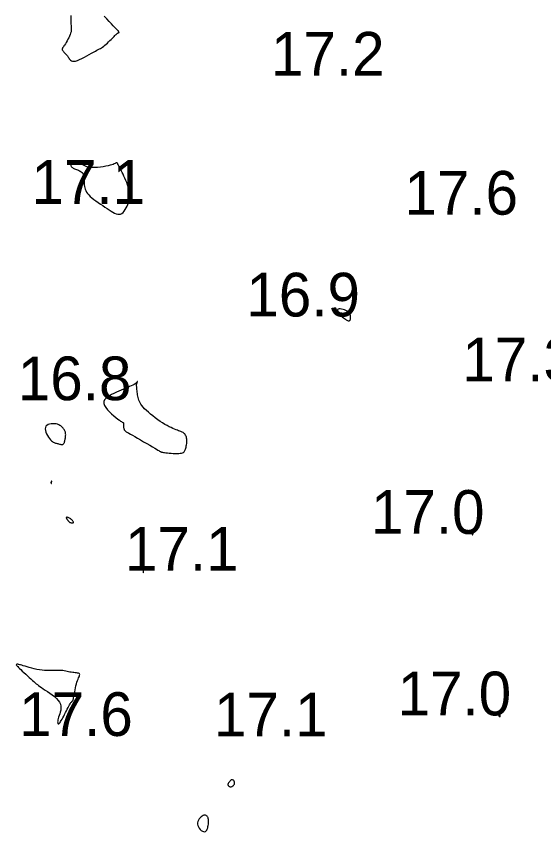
# Model space of a CAD drawing. Extents: x 3040093 to 3056816, y 408076 to 509144.
# Drawn here: x 3046455.5 to 3046515.9, y 435097.7 to 435191 of the extents above; entities that cross this region are included whole.
import ezdxf

# ---------------------------------------------------------------- set-up
doc = ezdxf.new("R2010")
doc.units = 0
doc.layers.add('V-CHAN-CONT-EL17', color=7, linetype='Continuous')
doc.layers.add('V-TOPO-SOUN-0610', color=7, linetype='Continuous')

msp = doc.modelspace()

# ---------------------------------------------------------------- linework, layer by layer
at = {"layer": 'V-CHAN-CONT-EL17'}
msp.add_lwpolyline([(3046461.74, 435191.145), (3046461.734, 435190.958), (3046461.73, 435190.775), (3046461.729, 435190.598), (3046461.73, 435190.429), (3046461.735, 435190.27), (3046461.744, 435190.124), (3046461.756, 435189.991), (3046461.77, 435189.868), (3046461.782, 435189.752), (3046461.79, 435189.638), (3046461.79, 435189.521), (3046461.779, 435189.399), (3046461.755, 435189.266), (3046461.714, 435189.119), (3046461.655, 435188.955), (3046461.58, 435188.778), (3046461.493, 435188.593), (3046461.399, 435188.407), (3046461.301, 435188.225), (3046461.203, 435188.052), (3046461.11, 435187.894), (3046461.024, 435187.757), (3046460.95, 435187.644), (3046460.887, 435187.554), (3046460.836, 435187.482), (3046460.797, 435187.424), (3046460.768, 435187.376), (3046460.75, 435187.335), (3046460.743, 435187.297), (3046460.746, 435187.256), (3046460.759, 435187.212), (3046460.781, 435187.162), (3046460.811, 435187.11), (3046460.847, 435187.055), (3046460.889, 435186.999), (3046460.935, 435186.943), (3046460.983, 435186.888), (3046461.034, 435186.835), (3046461.085, 435186.784), (3046461.137, 435186.735), (3046461.189, 435186.686), (3046461.241, 435186.634), (3046461.294, 435186.578), (3046461.346, 435186.517), (3046461.398, 435186.448), (3046461.449, 435186.369), (3046461.501, 435186.282), (3046461.557, 435186.189), (3046461.622, 435186.1), (3046461.702, 435186.019), (3046461.8, 435185.954), (3046461.923, 435185.912), (3046462.074, 435185.9), (3046462.259, 435185.923), (3046462.481, 435185.987), (3046462.731, 435186.085), (3046463.003, 435186.21), (3046463.286, 435186.353), (3046463.571, 435186.506), (3046463.849, 435186.66), (3046464.11, 435186.808), (3046464.347, 435186.941), (3046464.552, 435187.054), (3046464.728, 435187.148), (3046464.882, 435187.229), (3046465.018, 435187.303), (3046465.142, 435187.373), (3046465.26, 435187.446), (3046465.378, 435187.526), (3046465.501, 435187.619), (3046465.633, 435187.727), (3046465.773, 435187.849), (3046465.918, 435187.98), (3046466.063, 435188.116), (3046466.207, 435188.254), (3046466.345, 435188.389), (3046466.476, 435188.517), (3046466.594, 435188.634), (3046466.698, 435188.737), (3046466.789, 435188.826), (3046466.868, 435188.903), (3046466.936, 435188.967), (3046466.994, 435189.021), (3046467.044, 435189.065), (3046467.087, 435189.099), (3046467.125, 435189.126), (3046467.159, 435189.146), (3046467.188, 435189.161), (3046467.214, 435189.171), (3046467.234, 435189.177), (3046467.251, 435189.182), (3046467.263, 435189.186), (3046467.27, 435189.191), (3046467.272, 435189.197), (3046467.27, 435189.205), (3046467.264, 435189.217), (3046467.256, 435189.23), (3046467.245, 435189.244), (3046467.233, 435189.259), (3046467.222, 435189.274), (3046467.211, 435189.289), (3046467.202, 435189.303), (3046467.196, 435189.316), (3046467.193, 435189.328), (3046467.19, 435189.338), (3046467.189, 435189.347), (3046467.188, 435189.355), (3046467.186, 435189.362), (3046467.184, 435189.368), (3046467.179, 435189.374), (3046467.172, 435189.38), (3046467.156, 435189.391), (3046467.127, 435189.415), (3046467.08, 435189.458), (3046467.01, 435189.526), (3046466.91, 435189.626), (3046466.776, 435189.764), (3046466.603, 435189.947), (3046466.387, 435190.178), (3046466.136, 435190.451), (3046465.857, 435190.754), (3046465.562, 435191.076)], dxfattribs=at)
for points in [[(3046466.128, 435168.89), (3046466.349, 435168.747), (3046466.557, 435168.622), (3046466.753, 435168.518), (3046466.937, 435168.441), (3046467.111, 435168.396), (3046467.275, 435168.387), (3046467.431, 435168.418), (3046467.578, 435168.494), (3046467.716, 435168.607), (3046467.846, 435168.753), (3046467.965, 435168.923), (3046468.074, 435169.112), (3046468.172, 435169.311), (3046468.258, 435169.514), (3046468.331, 435169.714), (3046468.392, 435169.906), (3046468.439, 435170.092), (3046468.471, 435170.276), (3046468.488, 435170.459), (3046468.488, 435170.647), (3046468.472, 435170.843), (3046468.438, 435171.05), (3046468.386, 435171.271), (3046468.315, 435171.51), (3046468.229, 435171.76), (3046468.132, 435172.015), (3046468.029, 435172.27), (3046467.922, 435172.518), (3046467.817, 435172.753), (3046467.717, 435172.968), (3046467.627, 435173.158), (3046467.549, 435173.316), (3046467.483, 435173.447), (3046467.428, 435173.553), (3046467.382, 435173.639), (3046467.344, 435173.707), (3046467.312, 435173.763), (3046467.285, 435173.809), (3046467.262, 435173.85), (3046467.241, 435173.888), (3046467.221, 435173.926), (3046467.203, 435173.961), (3046467.185, 435173.996), (3046467.169, 435174.031), (3046467.153, 435174.064), (3046467.137, 435174.098), (3046467.121, 435174.131), (3046467.104, 435174.164), (3046467.087, 435174.196), (3046467.069, 435174.226), (3046467.05, 435174.251), (3046467.031, 435174.272), (3046467.011, 435174.287), (3046466.989, 435174.293), (3046466.966, 435174.291), (3046466.942, 435174.279), (3046466.91, 435174.257), (3046466.866, 435174.227), (3046466.803, 435174.19), (3046466.715, 435174.147), (3046466.598, 435174.099), (3046466.445, 435174.047), (3046466.251, 435173.992), (3046466.011, 435173.935), (3046465.736, 435173.879), (3046465.435, 435173.828), (3046465.118, 435173.785), (3046464.798, 435173.752), (3046464.484, 435173.733), (3046464.188, 435173.732), (3046463.92, 435173.751), (3046463.689, 435173.793), (3046463.491, 435173.853), (3046463.322, 435173.927), (3046463.176, 435174.01), (3046463.048, 435174.096), (3046462.933, 435174.181), (3046462.825, 435174.259), (3046462.719, 435174.326), (3046462.611, 435174.377), (3046462.502, 435174.413), (3046462.394, 435174.434), (3046462.288, 435174.442), (3046462.187, 435174.437), (3046462.093, 435174.42), (3046462.007, 435174.392), (3046461.931, 435174.355), (3046461.868, 435174.309), (3046461.817, 435174.256), (3046461.778, 435174.198), (3046461.752, 435174.135), (3046461.739, 435174.071), (3046461.738, 435174.006), (3046461.751, 435173.943), (3046461.776, 435173.882), (3046461.814, 435173.826), (3046461.864, 435173.774), (3046461.926, 435173.725), (3046461.998, 435173.679), (3046462.08, 435173.634), (3046462.17, 435173.591), (3046462.269, 435173.549), (3046462.374, 435173.506), (3046462.485, 435173.463), (3046462.599, 435173.417), (3046462.713, 435173.366), (3046462.823, 435173.309), (3046462.926, 435173.242), (3046463.02, 435173.165), (3046463.1, 435173.074), (3046463.163, 435172.969), (3046463.207, 435172.848), (3046463.236, 435172.712), (3046463.252, 435172.564), (3046463.26, 435172.408), (3046463.263, 435172.244), (3046463.265, 435172.077), (3046463.27, 435171.908), (3046463.282, 435171.74), (3046463.305, 435171.576), (3046463.34, 435171.414), (3046463.391, 435171.254), (3046463.459, 435171.094), (3046463.548, 435170.933), (3046463.66, 435170.771), (3046463.798, 435170.606), (3046463.963, 435170.438), (3046464.157, 435170.264), (3046464.376, 435170.087), (3046464.614, 435169.909), (3046464.866, 435169.73), (3046465.125, 435169.553), (3046465.387, 435169.378), (3046465.644, 435169.208), (3046465.893, 435169.045)], [(3046493.079, 435156.45), (3046493.184, 435156.371), (3046493.279, 435156.308), (3046493.364, 435156.261), (3046493.439, 435156.228), (3046493.506, 435156.209), (3046493.564, 435156.202), (3046493.614, 435156.206), (3046493.657, 435156.219), (3046493.693, 435156.242), (3046493.723, 435156.274), (3046493.746, 435156.315), (3046493.763, 435156.365), (3046493.775, 435156.423), (3046493.782, 435156.49), (3046493.785, 435156.564), (3046493.782, 435156.646), (3046493.773, 435156.733), (3046493.753, 435156.825), (3046493.719, 435156.919), (3046493.67, 435157.014), (3046493.601, 435157.108), (3046493.509, 435157.198), (3046493.392, 435157.285), (3046493.249, 435157.364), (3046493.087, 435157.435), (3046492.917, 435157.493), (3046492.748, 435157.536), (3046492.591, 435157.56), (3046492.456, 435157.563), (3046492.352, 435157.542), (3046492.29, 435157.494), (3046492.276, 435157.416), (3046492.306, 435157.315), (3046492.372, 435157.196), (3046492.466, 435157.065), (3046492.58, 435156.928), (3046492.706, 435156.793), (3046492.836, 435156.664), (3046492.962, 435156.548)], [(3046465.596, 435146.512), (3046465.736, 435146.27), (3046465.927, 435146.022), (3046466.155, 435145.775), (3046466.402, 435145.538), (3046466.655, 435145.317), (3046466.897, 435145.12), (3046467.114, 435144.954), (3046467.293, 435144.824), (3046467.436, 435144.727), (3046467.546, 435144.656), (3046467.628, 435144.605), (3046467.687, 435144.569), (3046467.726, 435144.542), (3046467.75, 435144.517), (3046467.763, 435144.488), (3046467.769, 435144.451), (3046467.77, 435144.406), (3046467.768, 435144.353), (3046467.764, 435144.295), (3046467.76, 435144.233), (3046467.757, 435144.168), (3046467.757, 435144.101), (3046467.762, 435144.034), (3046467.772, 435143.968), (3046467.788, 435143.903), (3046467.809, 435143.841), (3046467.833, 435143.783), (3046467.86, 435143.728), (3046467.889, 435143.677), (3046467.92, 435143.633), (3046467.951, 435143.594), (3046467.983, 435143.561), (3046468.022, 435143.53), (3046468.074, 435143.495), (3046468.147, 435143.452), (3046468.247, 435143.397), (3046468.382, 435143.322), (3046468.558, 435143.225), (3046468.783, 435143.099), (3046469.059, 435142.942), (3046469.376, 435142.761), (3046469.72, 435142.563), (3046470.077, 435142.356), (3046470.431, 435142.151), (3046470.77, 435141.954), (3046471.079, 435141.774), (3046471.344, 435141.62), (3046471.553, 435141.497), (3046471.712, 435141.404), (3046471.828, 435141.337), (3046471.909, 435141.289), (3046471.962, 435141.258), (3046471.995, 435141.239), (3046472.017, 435141.226), (3046472.035, 435141.216), (3046472.055, 435141.205), (3046472.083, 435141.193), (3046472.122, 435141.179), (3046472.176, 435141.163), (3046472.248, 435141.146), (3046472.342, 435141.129), (3046472.462, 435141.11), (3046472.611, 435141.091), (3046472.791, 435141.072), (3046472.995, 435141.054), (3046473.216, 435141.037), (3046473.445, 435141.025), (3046473.674, 435141.017), (3046473.894, 435141.015), (3046474.098, 435141.021), (3046474.276, 435141.035), (3046474.423, 435141.059), (3046474.541, 435141.094), (3046474.634, 435141.139), (3046474.706, 435141.194), (3046474.762, 435141.26), (3046474.806, 435141.337), (3046474.842, 435141.425), (3046474.874, 435141.523), (3046474.906, 435141.632), (3046474.937, 435141.75), (3046474.966, 435141.876), (3046474.992, 435142.006), (3046475.013, 435142.138), (3046475.027, 435142.272), (3046475.035, 435142.404), (3046475.033, 435142.533), (3046475.022, 435142.657), (3046475.001, 435142.774), (3046474.972, 435142.885), (3046474.934, 435142.989), (3046474.89, 435143.084), (3046474.84, 435143.17), (3046474.784, 435143.247), (3046474.723, 435143.314), (3046474.657, 435143.37), (3046474.586, 435143.418), (3046474.508, 435143.46), (3046474.42, 435143.499), (3046474.322, 435143.537), (3046474.211, 435143.576), (3046474.086, 435143.619), (3046473.945, 435143.669), (3046473.786, 435143.728), (3046473.611, 435143.796), (3046473.42, 435143.877), (3046473.213, 435143.97), (3046472.991, 435144.078), (3046472.755, 435144.203), (3046472.506, 435144.344), (3046472.244, 435144.505), (3046471.971, 435144.685), (3046471.691, 435144.881), (3046471.41, 435145.088), (3046471.134, 435145.303), (3046470.869, 435145.519), (3046470.619, 435145.734), (3046470.39, 435145.942), (3046470.188, 435146.139), (3046470.016, 435146.322), (3046469.874, 435146.492), (3046469.757, 435146.652), (3046469.663, 435146.805), (3046469.588, 435146.954), (3046469.528, 435147.101), (3046469.481, 435147.249), (3046469.443, 435147.402), (3046469.411, 435147.56), (3046469.383, 435147.722), (3046469.361, 435147.884), (3046469.342, 435148.042), (3046469.326, 435148.192), (3046469.313, 435148.332), (3046469.301, 435148.458), (3046469.291, 435148.565), (3046469.281, 435148.653), (3046469.273, 435148.722), (3046469.266, 435148.777), (3046469.261, 435148.821), (3046469.258, 435148.858), (3046469.259, 435148.891), (3046469.263, 435148.924), (3046469.272, 435148.96), (3046469.285, 435149.002), (3046469.3, 435149.047), (3046469.317, 435149.094), (3046469.334, 435149.139), (3046469.348, 435149.178), (3046469.359, 435149.21), (3046469.365, 435149.232), (3046469.363, 435149.24), (3046469.353, 435149.232), (3046469.332, 435149.209), (3046469.298, 435149.173), (3046469.247, 435149.124), (3046469.177, 435149.065), (3046469.087, 435148.997), (3046468.972, 435148.922), (3046468.832, 435148.84), (3046468.663, 435148.753), (3046468.469, 435148.662), (3046468.253, 435148.565), (3046468.018, 435148.465), (3046467.768, 435148.36), (3046467.504, 435148.25), (3046467.232, 435148.136), (3046466.953, 435148.017), (3046466.673, 435147.894), (3046466.4, 435147.765), (3046466.146, 435147.627), (3046465.921, 435147.478), (3046465.736, 435147.318), (3046465.6, 435147.143), (3046465.525, 435146.951), (3046465.522, 435146.741)], [(3046459.518, 435142.459), (3046459.621, 435142.371), (3046459.718, 435142.305), (3046459.81, 435142.258), (3046459.899, 435142.225), (3046459.986, 435142.2), (3046460.072, 435142.181), (3046460.16, 435142.161), (3046460.25, 435142.138), (3046460.34, 435142.113), (3046460.43, 435142.089), (3046460.518, 435142.067), (3046460.602, 435142.05), (3046460.681, 435142.039), (3046460.752, 435142.039), (3046460.816, 435142.05), (3046460.869, 435142.075), (3046460.914, 435142.112), (3046460.951, 435142.161), (3046460.982, 435142.219), (3046461.007, 435142.287), (3046461.029, 435142.361), (3046461.048, 435142.442), (3046461.065, 435142.528), (3046461.082, 435142.616), (3046461.098, 435142.707), (3046461.112, 435142.8), (3046461.125, 435142.892), (3046461.135, 435142.984), (3046461.141, 435143.074), (3046461.145, 435143.161), (3046461.143, 435143.244), (3046461.138, 435143.323), (3046461.126, 435143.397), (3046461.109, 435143.47), (3046461.085, 435143.541), (3046461.054, 435143.611), (3046461.016, 435143.683), (3046460.969, 435143.757), (3046460.914, 435143.834), (3046460.849, 435143.916), (3046460.773, 435143.999), (3046460.686, 435144.081), (3046460.586, 435144.161), (3046460.473, 435144.234), (3046460.345, 435144.299), (3046460.201, 435144.352), (3046460.04, 435144.391), (3046459.862, 435144.414), (3046459.675, 435144.419), (3046459.487, 435144.405), (3046459.306, 435144.37), (3046459.14, 435144.312), (3046458.998, 435144.231), (3046458.889, 435144.126), (3046458.82, 435143.993), (3046458.798, 435143.835), (3046458.818, 435143.656), (3046458.872, 435143.465), (3046458.954, 435143.268), (3046459.055, 435143.073), (3046459.17, 435142.887), (3046459.29, 435142.718), (3046459.408, 435142.574)], [(3046459.539, 435137.671), (3046459.54, 435137.684), (3046459.54, 435137.697), (3046459.54, 435137.709), (3046459.539, 435137.72), (3046459.539, 435137.732), (3046459.538, 435137.744), (3046459.539, 435137.756), (3046459.54, 435137.768), (3046459.541, 435137.781), (3046459.543, 435137.794), (3046459.544, 435137.805), (3046459.544, 435137.815), (3046459.544, 435137.822), (3046459.541, 435137.827), (3046459.537, 435137.829), (3046459.53, 435137.827), (3046459.521, 435137.821), (3046459.512, 435137.812), (3046459.501, 435137.8), (3046459.491, 435137.785), (3046459.481, 435137.767), (3046459.473, 435137.748), (3046459.467, 435137.726), (3046459.463, 435137.702), (3046459.461, 435137.678), (3046459.462, 435137.654), (3046459.464, 435137.632), (3046459.468, 435137.611), (3046459.473, 435137.594), (3046459.479, 435137.582), (3046459.486, 435137.574), (3046459.493, 435137.572), (3046459.5, 435137.576), (3046459.508, 435137.584), (3046459.515, 435137.595), (3046459.522, 435137.609), (3046459.528, 435137.625), (3046459.533, 435137.641), (3046459.536, 435137.656)], [(3046461.691, 435133.106), (3046461.755, 435133.085), (3046461.821, 435133.069), (3046461.885, 435133.061), (3046461.942, 435133.06), (3046461.989, 435133.068), (3046462.022, 435133.087), (3046462.038, 435133.118), (3046462.034, 435133.161), (3046462.011, 435133.214), (3046461.972, 435133.275), (3046461.92, 435133.34), (3046461.859, 435133.406), (3046461.79, 435133.471), (3046461.717, 435133.531), (3046461.643, 435133.585), (3046461.57, 435133.628), (3046461.5, 435133.662), (3046461.434, 435133.686), (3046461.374, 435133.701), (3046461.321, 435133.709), (3046461.277, 435133.708), (3046461.242, 435133.7), (3046461.22, 435133.685), (3046461.21, 435133.663), (3046461.211, 435133.636), (3046461.222, 435133.605), (3046461.24, 435133.57), (3046461.264, 435133.532), (3046461.291, 435133.492), (3046461.32, 435133.451), (3046461.35, 435133.41), (3046461.377, 435133.369), (3046461.405, 435133.33), (3046461.433, 435133.292), (3046461.463, 435133.256), (3046461.496, 435133.221), (3046461.535, 435133.188), (3046461.579, 435133.158), (3046461.631, 435133.13)], [(3046507.68, 435131.828), (3046507.682, 435131.819), (3046507.685, 435131.81), (3046507.689, 435131.801), (3046507.693, 435131.79), (3046507.698, 435131.779), (3046507.703, 435131.767), (3046507.707, 435131.755), (3046507.712, 435131.743), (3046507.715, 435131.73), (3046507.719, 435131.719), (3046507.723, 435131.708), (3046507.727, 435131.7), (3046507.732, 435131.694), (3046507.737, 435131.691), (3046507.742, 435131.691), (3046507.748, 435131.696), (3046507.755, 435131.704), (3046507.762, 435131.714), (3046507.77, 435131.727), (3046507.777, 435131.741), (3046507.784, 435131.755), (3046507.79, 435131.769), (3046507.795, 435131.783), (3046507.8, 435131.794), (3046507.803, 435131.804), (3046507.806, 435131.813), (3046507.808, 435131.82), (3046507.809, 435131.827), (3046507.809, 435131.832), (3046507.809, 435131.837), (3046507.809, 435131.841), (3046507.808, 435131.844), (3046507.807, 435131.848), (3046507.806, 435131.85), (3046507.804, 435131.853), (3046507.801, 435131.855), (3046507.797, 435131.857), (3046507.792, 435131.859), (3046507.787, 435131.86), (3046507.78, 435131.861), (3046507.773, 435131.863), (3046507.765, 435131.864), (3046507.756, 435131.864), (3046507.747, 435131.865), (3046507.738, 435131.865), (3046507.729, 435131.864), (3046507.72, 435131.864), (3046507.712, 435131.862), (3046507.704, 435131.861), (3046507.697, 435131.858), (3046507.691, 435131.855), (3046507.686, 435131.851), (3046507.683, 435131.847), (3046507.68, 435131.841), (3046507.679, 435131.835)], [(3046470.066, 435127.726), (3046470.069, 435127.765), (3046470.072, 435127.798), (3046470.075, 435127.825), (3046470.078, 435127.847), (3046470.078, 435127.865), (3046470.076, 435127.879), (3046470.072, 435127.89), (3046470.064, 435127.899), (3046470.054, 435127.905), (3046470.043, 435127.905), (3046470.031, 435127.899), (3046470.02, 435127.886), (3046470.01, 435127.864), (3046470.003, 435127.831), (3046469.999, 435127.787), (3046470, 435127.73), (3046470.004, 435127.665), (3046470.011, 435127.596), (3046470.02, 435127.528), (3046470.03, 435127.465), (3046470.04, 435127.411), (3046470.049, 435127.371), (3046470.056, 435127.35), (3046470.061, 435127.351), (3046470.064, 435127.371), (3046470.065, 435127.407), (3046470.065, 435127.454), (3046470.064, 435127.508), (3046470.063, 435127.567), (3046470.063, 435127.625), (3046470.064, 435127.679)], [(3046457.492, 435114.91), (3046457.633, 435114.784), (3046457.766, 435114.668), (3046457.899, 435114.559), (3046458.037, 435114.451), (3046458.19, 435114.34), (3046458.365, 435114.221), (3046458.567, 435114.088), (3046458.803, 435113.939), (3046459.062, 435113.773), (3046459.334, 435113.593), (3046459.606, 435113.401), (3046459.865, 435113.197), (3046460.101, 435112.984), (3046460.301, 435112.764), (3046460.453, 435112.539), (3046460.55, 435112.31), (3046460.595, 435112.079), (3046460.6, 435111.851), (3046460.573, 435111.627), (3046460.524, 435111.41), (3046460.462, 435111.204), (3046460.396, 435111.011), (3046460.336, 435110.834), (3046460.289, 435110.675), (3046460.256, 435110.535), (3046460.236, 435110.414), (3046460.227, 435110.311), (3046460.228, 435110.227), (3046460.239, 435110.161), (3046460.257, 435110.114), (3046460.283, 435110.085), (3046460.314, 435110.075), (3046460.352, 435110.084), (3046460.396, 435110.113), (3046460.447, 435110.164), (3046460.505, 435110.237), (3046460.571, 435110.333), (3046460.646, 435110.453), (3046460.728, 435110.598), (3046460.82, 435110.768), (3046460.918, 435110.958), (3046461.02, 435111.159), (3046461.123, 435111.366), (3046461.226, 435111.572), (3046461.326, 435111.769), (3046461.42, 435111.951), (3046461.505, 435112.11), (3046461.581, 435112.243), (3046461.647, 435112.35), (3046461.704, 435112.435), (3046461.754, 435112.501), (3046461.796, 435112.552), (3046461.833, 435112.592), (3046461.866, 435112.624), (3046461.894, 435112.652), (3046461.919, 435112.678), (3046461.942, 435112.708), (3046461.964, 435112.745), (3046461.985, 435112.793), (3046462.006, 435112.858), (3046462.028, 435112.942), (3046462.053, 435113.049), (3046462.079, 435113.185), (3046462.109, 435113.352), (3046462.142, 435113.544), (3046462.179, 435113.754), (3046462.221, 435113.977), (3046462.266, 435114.204), (3046462.316, 435114.43), (3046462.372, 435114.648), (3046462.432, 435114.851), (3046462.497, 435115.033), (3046462.562, 435115.194), (3046462.625, 435115.335), (3046462.679, 435115.458), (3046462.721, 435115.563), (3046462.745, 435115.652), (3046462.749, 435115.725), (3046462.726, 435115.783), (3046462.675, 435115.829), (3046462.597, 435115.863), (3046462.497, 435115.889), (3046462.377, 435115.91), (3046462.243, 435115.926), (3046462.098, 435115.942), (3046461.946, 435115.959), (3046461.79, 435115.981), (3046461.634, 435116.007), (3046461.477, 435116.039), (3046461.317, 435116.072), (3046461.153, 435116.106), (3046460.983, 435116.137), (3046460.806, 435116.164), (3046460.621, 435116.184), (3046460.424, 435116.196), (3046460.217, 435116.198), (3046459.997, 435116.192), (3046459.766, 435116.183), (3046459.524, 435116.174), (3046459.27, 435116.168), (3046459.005, 435116.169), (3046458.73, 435116.18), (3046458.444, 435116.206), (3046458.148, 435116.248), (3046457.848, 435116.303), (3046457.55, 435116.369), (3046457.258, 435116.441), (3046456.98, 435116.516), (3046456.721, 435116.59), (3046456.487, 435116.66), (3046456.285, 435116.721), (3046456.117, 435116.771), (3046455.982, 435116.81), (3046455.875, 435116.84), (3046455.792, 435116.861), (3046455.729, 435116.876), (3046455.682, 435116.885), (3046455.646, 435116.889), (3046455.617, 435116.89), (3046455.591, 435116.89), (3046455.568, 435116.888), (3046455.547, 435116.883), (3046455.53, 435116.878), (3046455.515, 435116.87), (3046455.504, 435116.861), (3046455.495, 435116.851), (3046455.49, 435116.839), (3046455.488, 435116.825), (3046455.493, 435116.806), (3046455.508, 435116.78), (3046455.537, 435116.743), (3046455.582, 435116.691), (3046455.648, 435116.622), (3046455.739, 435116.532), (3046455.856, 435116.419), (3046456.003, 435116.28), (3046456.174, 435116.12), (3046456.363, 435115.945), (3046456.563, 435115.761), (3046456.767, 435115.574), (3046456.968, 435115.389), (3046457.16, 435115.213), (3046457.336, 435115.052)], [(3046510.773, 435111.047), (3046510.772, 435111.028), (3046510.772, 435111.008), (3046510.775, 435110.987), (3046510.779, 435110.967), (3046510.786, 435110.948), (3046510.795, 435110.931), (3046510.808, 435110.918), (3046510.823, 435110.909), (3046510.84, 435110.905), (3046510.859, 435110.904), (3046510.877, 435110.907), (3046510.895, 435110.912), (3046510.911, 435110.92), (3046510.924, 435110.931), (3046510.932, 435110.943), (3046510.936, 435110.956), (3046510.936, 435110.971), (3046510.932, 435110.986), (3046510.926, 435111.002), (3046510.917, 435111.017), (3046510.907, 435111.031), (3046510.896, 435111.044), (3046510.886, 435111.056), (3046510.876, 435111.066), (3046510.867, 435111.074), (3046510.859, 435111.081), (3046510.851, 435111.086), (3046510.843, 435111.09), (3046510.836, 435111.093), (3046510.829, 435111.096), (3046510.822, 435111.097), (3046510.815, 435111.099), (3046510.808, 435111.099), (3046510.801, 435111.098), (3046510.795, 435111.096), (3046510.789, 435111.092), (3046510.783, 435111.085), (3046510.779, 435111.076), (3046510.775, 435111.063)], [(3046479.745, 435103.039), (3046479.768, 435103.005), (3046479.799, 435102.973), (3046479.836, 435102.945), (3046479.878, 435102.92), (3046479.923, 435102.9), (3046479.971, 435102.885), (3046480.021, 435102.877), (3046480.07, 435102.876), (3046480.119, 435102.881), (3046480.168, 435102.893), (3046480.215, 435102.911), (3046480.26, 435102.935), (3046480.303, 435102.964), (3046480.343, 435102.997), (3046480.38, 435103.035), (3046480.413, 435103.078), (3046480.442, 435103.123), (3046480.466, 435103.172), (3046480.484, 435103.222), (3046480.496, 435103.274), (3046480.5, 435103.327), (3046480.497, 435103.38), (3046480.485, 435103.433), (3046480.464, 435103.484), (3046480.435, 435103.533), (3046480.4, 435103.577), (3046480.359, 435103.616), (3046480.315, 435103.648), (3046480.269, 435103.671), (3046480.222, 435103.684), (3046480.176, 435103.686), (3046480.131, 435103.675), (3046480.089, 435103.653), (3046480.048, 435103.623), (3046480.008, 435103.584), (3046479.971, 435103.541), (3046479.935, 435103.494), (3046479.9, 435103.446), (3046479.866, 435103.398), (3046479.834, 435103.352), (3046479.804, 435103.308), (3046479.777, 435103.265), (3046479.755, 435103.225), (3046479.738, 435103.185), (3046479.727, 435103.147), (3046479.724, 435103.11), (3046479.73, 435103.074)], [(3046476.277, 435098.441), (3046476.345, 435098.283), (3046476.44, 435098.134), (3046476.555, 435098.001), (3046476.681, 435097.888), (3046476.811, 435097.802), (3046476.938, 435097.748), (3046477.056, 435097.733), (3046477.156, 435097.759), (3046477.241, 435097.823), (3046477.31, 435097.917), (3046477.367, 435098.034), (3046477.411, 435098.167), (3046477.446, 435098.31), (3046477.471, 435098.454), (3046477.49, 435098.595), (3046477.502, 435098.725), (3046477.509, 435098.844), (3046477.509, 435098.953), (3046477.504, 435099.054), (3046477.492, 435099.146), (3046477.474, 435099.231), (3046477.45, 435099.309), (3046477.419, 435099.382), (3046477.381, 435099.45), (3046477.337, 435099.51), (3046477.284, 435099.56), (3046477.223, 435099.598), (3046477.154, 435099.621), (3046477.074, 435099.626), (3046476.985, 435099.611), (3046476.885, 435099.573), (3046476.775, 435099.511), (3046476.66, 435099.425), (3046476.548, 435099.321), (3046476.443, 435099.199), (3046476.354, 435099.064), (3046476.286, 435098.917), (3046476.247, 435098.763), (3046476.242, 435098.603)]]:
    msp.add_lwpolyline(points, close=True, dxfattribs=at)

# ---------------------------------------------------------------- texts
at = {"layer": 'V-TOPO-SOUN-0610'}
for s, p in [('17.2 ', (3046484.663, 435184.25)), ('17.1 ', (3046457.233, 435169.58)), ('17.6 ', (3046499.953, 435168.34)), ('16.9 ', (3046481.843, 435156.69)), ('17.3 ', (3046506.583, 435149.27)), ('16.8 ', (3046455.663, 435147.11)), ('17.0 ', (3046496.113, 435131.82)), ('17.1 ', (3046467.933, 435127.59)), ('17.0 ', (3046499.163, 435111.05)), ('17.6 ', (3046455.823, 435108.69)), ('17.1 ', (3046478.133, 435108.63))]:
    msp.add_text(s, height=5, dxfattribs=at).set_placement(p)

doc.saveas('drawing.dxf')
